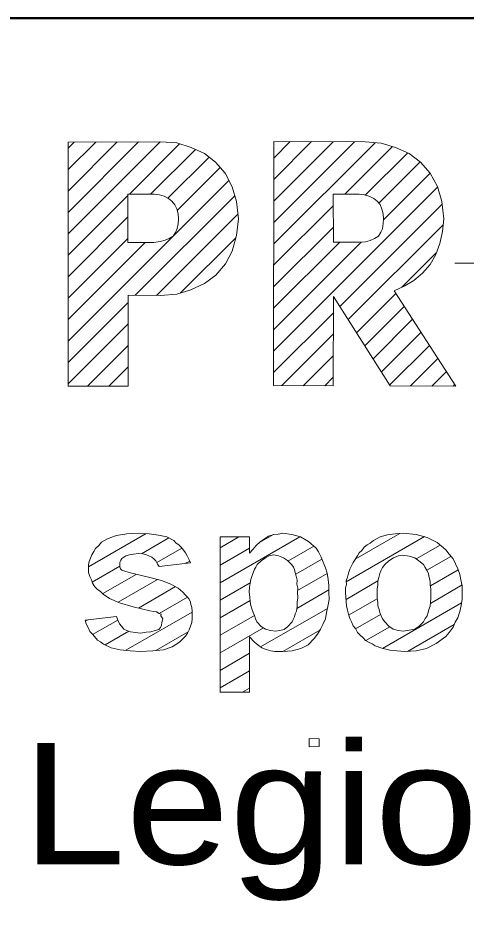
# Model space of a CAD drawing. Extents: x -670514 to -669423, y -1130798 to -1130123.
# Drawn here: x -670357.97 to -670355.02, y -1130249.6 to -1130243.68 of the extents above; entities that cross this region are included whole.
import ezdxf
from ezdxf.enums import TextEntityAlignment as Align

# ---------------------------------------------------------------- set-up
doc = ezdxf.new("R2010")
doc.units = 0
doc.header["$LTSCALE"] = 0.24
doc.layers.add('61', color=7, linetype='Continuous', lineweight=13)

msp = doc.modelspace()

# ---------------------------------------------------------------- linework, layer by layer
at = {"layer": '61'}
for p, q in [((-670357.64, -1130244.826), (-670357.317, -1130244.502)), ((-670357.64, -1130244.967), (-670357.175, -1130244.502)), ((-670357.64, -1130245.108), (-670357.034, -1130244.502)), ((-670357.64, -1130244.543), (-670357.6, -1130244.503)), ((-670357.64, -1130244.684), (-670357.458, -1130244.503)), ((-670357.236, -1130244.846), (-670356.905, -1130244.515)), ((-670356.284, -1130244.609), (-670356.175, -1130244.5)), ((-670356.284, -1130244.75), (-670356.034, -1130244.5)), ((-670356.284, -1130244.892), (-670355.893, -1130244.501)), ((-670356.284, -1130245.033), (-670355.752, -1130244.501)), ((-670356.284, -1130245.175), (-670355.616, -1130244.507)), ((-670355.815, -1130244.847), (-670355.5, -1130244.532)), ((-670357.096, -1130244.847), (-670356.8, -1130244.552)), ((-670355.68, -1130244.853), (-670355.4, -1130244.574)), ((-670356.982, -1130244.874), (-670356.71, -1130244.602)), ((-670355.59, -1130244.905), (-670355.318, -1130244.633)), ((-670356.92, -1130244.955), (-670356.637, -1130244.671)), ((-670355.56, -1130245.016), (-670355.253, -1130244.709)), ((-670357.64, -1130245.816), (-670356.58, -1130244.756)), ((-670356.285, -1130245.882), (-670355.203, -1130244.8)), ((-670357.64, -1130245.25), (-670357.246, -1130244.856)), ((-670357.197, -1130245.514), (-670356.541, -1130244.858)), ((-670356.285, -1130245.316), (-670355.892, -1130244.924)), ((-670355.849, -1130245.588), (-670355.173, -1130244.912)), ((-670357.64, -1130245.391), (-670357.246, -1130244.997)), ((-670357.057, -1130245.516), (-670356.52, -1130244.978)), ((-670356.285, -1130245.458), (-670355.89, -1130245.064)), ((-670355.794, -1130245.674), (-670355.167, -1130245.048)), ((-670357.64, -1130245.533), (-670357.246, -1130245.139)), ((-670357.64, -1130245.674), (-670357.131, -1130245.165)), ((-670356.899, -1130245.498), (-670356.534, -1130245.134)), ((-670356.285, -1130245.741), (-670355.707, -1130245.163)), ((-670356.285, -1130245.599), (-670355.849, -1130245.164)), ((-670355.439, -1130245.461), (-670355.212, -1130245.234)), ((-670355.09, -1130245.302), (-670354.393, -1130245.302)), ((-670355.739, -1130245.761), (-670355.479, -1130245.501)), ((-670357.64, -1130245.957), (-670357.244, -1130245.561)), ((-670355.684, -1130245.848), (-670355.423, -1130245.587)), ((-670356.285, -1130246.024), (-670355.89, -1130245.629)), ((-670357.64, -1130246.098), (-670357.244, -1130245.703)), ((-670355.629, -1130245.934), (-670355.368, -1130245.672)), ((-670356.23, -1130246.11), (-670355.891, -1130245.771)), ((-670355.575, -1130246.021), (-670355.312, -1130245.758)), ((-670357.513, -1130246.113), (-670357.245, -1130245.844)), ((-670355.52, -1130246.107), (-670355.256, -1130245.844)), ((-670356.089, -1130246.111), (-670355.891, -1130245.913)), ((-670355.383, -1130246.112), (-670355.201, -1130245.93)), ((-670357.372, -1130246.113), (-670357.245, -1130245.986)), ((-670355.242, -1130246.113), (-670355.145, -1130246.016)), ((-670355.948, -1130246.112), (-670355.892, -1130246.055)), ((-670355.101, -1130246.113), (-670355.09, -1130246.101)), ((-670357.505, -1130247.305), (-670357.126, -1130247.086)), ((-670357.157, -1130247.219), (-670356.975, -1130247.114)), ((-670356.638, -1130247.41), (-670356.112, -1130247.107)), ((-670356.638, -1130247.18), (-670356.514, -1130247.108)), ((-670356.378, -1130247.145), (-670356.286, -1130247.092)), ((-670355.806, -1130247.404), (-670355.29, -1130247.106)), ((-670355.746, -1130247.254), (-670355.453, -1130247.085)), ((-670357.056, -1130247.277), (-670356.891, -1130247.181)), ((-670356.638, -1130247.295), (-670356.443, -1130247.183)), ((-670356.19, -1130247.267), (-670356.019, -1130247.169)), ((-670355.344, -1130247.253), (-670355.186, -1130247.162)), ((-670356.139, -1130247.353), (-670355.966, -1130247.254)), ((-670355.274, -1130247.328), (-670355.115, -1130247.236)), ((-670357.482, -1130247.407), (-670357.299, -1130247.301)), ((-670356.865, -1130247.282), (-670356.838, -1130247.267)), ((-670357.412, -1130247.482), (-670357.191, -1130247.355)), ((-670356.127, -1130247.462), (-670355.931, -1130247.349)), ((-670355.251, -1130247.43), (-670355.067, -1130247.324)), ((-670357.31, -1130247.539), (-670357.051, -1130247.389)), ((-670357.176, -1130247.577), (-670356.933, -1130247.436)), ((-670356.638, -1130247.526), (-670356.439, -1130247.411)), ((-670355.807, -1130247.52), (-670355.597, -1130247.398)), ((-670355.251, -1130247.546), (-670355.042, -1130247.425)), ((-670356.132, -1130247.58), (-670355.921, -1130247.458)), ((-670357.039, -1130247.613), (-670356.852, -1130247.505)), ((-670356.638, -1130247.641), (-670356.44, -1130247.527)), ((-670355.79, -1130247.625), (-670355.601, -1130247.517)), ((-670355.566, -1130247.843), (-670355.045, -1130247.542)), ((-670357.259, -1130247.856), (-670356.822, -1130247.604)), ((-670356.371, -1130247.834), (-670355.929, -1130247.579)), ((-670357.526, -1130247.664), (-670357.511, -1130247.655)), ((-670357.479, -1130247.752), (-670357.313, -1130247.656)), ((-670356.638, -1130247.757), (-670356.411, -1130247.626)), ((-670355.744, -1130247.715), (-670355.579, -1130247.62)), ((-670357.396, -1130247.82), (-670357.24, -1130247.729)), ((-670357.061, -1130247.857), (-670356.849, -1130247.735)), ((-670356.638, -1130247.872), (-670356.352, -1130247.707)), ((-670356.223, -1130247.864), (-670355.98, -1130247.723)), ((-670355.677, -1130247.791), (-670355.519, -1130247.7)), ((-670355.401, -1130247.863), (-670355.094, -1130247.686)), ((-670356.638, -1130247.988), (-670356.443, -1130247.875)), ((-670356.638, -1130248.103), (-670356.443, -1130247.991)), ((-670356.489, -1130248.133), (-670356.443, -1130248.106))]:
    msp.add_line(p, q, dxfattribs=at)
at = {"layer": '61', "lineweight": 53}
msp.add_lwpolyline([(-670399.245, -1130263.7), (-670339.248, -1130263.681), (-670339.249, -1130243.684), (-670399.248, -1130243.696)], close=True, dxfattribs=at)
at = {"layer": '61'}
for points in [[(-670357.029, -1130244.502), (-670357.64, -1130244.503), (-670357.64, -1130246.113), (-670357.245, -1130246.113), (-670357.244, -1130245.514), (-670357.03, -1130245.516), (-670356.923, -1130245.506), (-670356.83, -1130245.477), (-670356.741, -1130245.436), (-670356.667, -1130245.38), (-670356.603, -1130245.306), (-670356.559, -1130245.222), (-670356.53, -1130245.12), (-670356.516, -1130245.009), (-670356.529, -1130244.895), (-670356.559, -1130244.798), (-670356.604, -1130244.708), (-670356.669, -1130244.635), (-670356.74, -1130244.578), (-670356.829, -1130244.539), (-670356.924, -1130244.509)], [(-670355.681, -1130244.501), (-670356.284, -1130244.5), (-670356.285, -1130246.11), (-670355.892, -1130246.112), (-670355.89, -1130245.522), (-670355.517, -1130246.112), (-670355.082, -1130246.113), (-670355.489, -1130245.485), (-670355.42, -1130245.452), (-670355.359, -1130245.416), (-670355.303, -1130245.367), (-670355.252, -1130245.31), (-670355.216, -1130245.245), (-670355.189, -1130245.172), (-670355.172, -1130245.094), (-670355.163, -1130245.009), (-670355.175, -1130244.895), (-670355.204, -1130244.796), (-670355.253, -1130244.708), (-670355.315, -1130244.635), (-670355.391, -1130244.578), (-670355.48, -1130244.538), (-670355.575, -1130244.51)], [(-670357.246, -1130245.165), (-670357.246, -1130244.846), (-670357.073, -1130244.847), (-670357.037, -1130244.851), (-670357.006, -1130244.86), (-670356.979, -1130244.876), (-670356.956, -1130244.893), (-670356.936, -1130244.917), (-670356.923, -1130244.944), (-670356.915, -1130244.977), (-670356.912, -1130245.01), (-670356.914, -1130245.043), (-670356.92, -1130245.074), (-670356.931, -1130245.099), (-670356.948, -1130245.123), (-670356.973, -1130245.14), (-670357.001, -1130245.151), (-670357.034, -1130245.16), (-670357.074, -1130245.165)], [(-670355.562, -1130244.977), (-670355.559, -1130245.009), (-670355.562, -1130245.041), (-670355.567, -1130245.075), (-670355.578, -1130245.098), (-670355.594, -1130245.123), (-670355.62, -1130245.14), (-670355.647, -1130245.152), (-670355.679, -1130245.161), (-670355.721, -1130245.164), (-670355.889, -1130245.164), (-670355.893, -1130244.847), (-670355.72, -1130244.847), (-670355.685, -1130244.852), (-670355.651, -1130244.861), (-670355.623, -1130244.875), (-670355.602, -1130244.892), (-670355.581, -1130244.915), (-670355.57, -1130244.945)], [(-670356.051, -1130248.438), (-670355.984, -1130248.439), (-670355.985, -1130248.49), (-670356.051, -1130248.493)]]:
    msp.add_lwpolyline(points, close=True, dxfattribs=at)
for points in [[(-670357.528, -1130247.657), (-670357.32, -1130247.632), (-670357.313, -1130247.658), (-670357.301, -1130247.682), (-670357.288, -1130247.697), (-670357.272, -1130247.717), (-670357.253, -1130247.725), (-670357.228, -1130247.733), (-670357.196, -1130247.739), (-670357.162, -1130247.742), (-670357.126, -1130247.737), (-670357.094, -1130247.735), (-670357.065, -1130247.726), (-670357.041, -1130247.718), (-670357.031, -1130247.706), (-670357.025, -1130247.691), (-670357.021, -1130247.673), (-670357.017, -1130247.656), (-670357.016, -1130247.648), (-670357.02, -1130247.641), (-670357.028, -1130247.628), (-670357.027, -1130247.618), (-670357.04, -1130247.613), (-670357.058, -1130247.603), (-670357.076, -1130247.599), (-670357.102, -1130247.596), (-670357.212, -1130247.568), (-670357.302, -1130247.542), (-670357.367, -1130247.515), (-670357.408, -1130247.486), (-670357.427, -1130247.469), (-670357.449, -1130247.452), (-670357.465, -1130247.437), (-670357.48, -1130247.413), (-670357.487, -1130247.392), (-670357.497, -1130247.368), (-670357.505, -1130247.342), (-670357.505, -1130247.316), (-670357.505, -1130247.291), (-670357.502, -1130247.269), (-670357.493, -1130247.247), (-670357.484, -1130247.226), (-670357.471, -1130247.204), (-670357.459, -1130247.185), (-670357.438, -1130247.165), (-670357.419, -1130247.143), (-670357.376, -1130247.119), (-670357.321, -1130247.098), (-670357.252, -1130247.087), (-670357.174, -1130247.083), (-670357.106, -1130247.088), (-670357.043, -1130247.096), (-670356.988, -1130247.107), (-670356.943, -1130247.132), (-670356.927, -1130247.149), (-670356.911, -1130247.161), (-670356.895, -1130247.176), (-670356.877, -1130247.198), (-670356.866, -1130247.213), (-670356.855, -1130247.233), (-670356.841, -1130247.259), (-670356.834, -1130247.278), (-670357.04, -1130247.303), (-670357.05, -1130247.288), (-670357.061, -1130247.266), (-670357.073, -1130247.254), (-670357.089, -1130247.242), (-670357.104, -1130247.234), (-670357.123, -1130247.227), (-670357.148, -1130247.22), (-670357.175, -1130247.218), (-670357.208, -1130247.222), (-670357.236, -1130247.225), (-670357.26, -1130247.233), (-670357.273, -1130247.242), (-670357.285, -1130247.25), (-670357.293, -1130247.262), (-670357.297, -1130247.27), (-670357.298, -1130247.278), (-670357.298, -1130247.294), (-670357.299, -1130247.306), (-670357.294, -1130247.319), (-670357.285, -1130247.327), (-670357.26, -1130247.337), (-670357.22, -1130247.347), (-670357.166, -1130247.361), (-670357.102, -1130247.376), (-670357.025, -1130247.396), (-670356.963, -1130247.42), (-670356.915, -1130247.446), (-670356.883, -1130247.473), (-670356.866, -1130247.491), (-670356.854, -1130247.502), (-670356.841, -1130247.519), (-670356.833, -1130247.539), (-670356.831, -1130247.554), (-670356.825, -1130247.573), (-670356.822, -1130247.598), (-670356.822, -1130247.618), (-670356.821, -1130247.648), (-670356.825, -1130247.673)], [(-670357.528, -1130247.657), (-670357.32, -1130247.632), (-670357.313, -1130247.658), (-670357.301, -1130247.682), (-670357.288, -1130247.697), (-670357.272, -1130247.717), (-670357.253, -1130247.725), (-670357.228, -1130247.733), (-670357.196, -1130247.739), (-670357.162, -1130247.742), (-670357.126, -1130247.737), (-670357.094, -1130247.735), (-670357.065, -1130247.726), (-670357.041, -1130247.718), (-670357.031, -1130247.706), (-670357.025, -1130247.691), (-670357.021, -1130247.673), (-670357.017, -1130247.656), (-670357.016, -1130247.648), (-670357.02, -1130247.641), (-670357.028, -1130247.628), (-670357.027, -1130247.618), (-670357.04, -1130247.613), (-670357.058, -1130247.603), (-670357.076, -1130247.599), (-670357.102, -1130247.596), (-670357.212, -1130247.568), (-670357.302, -1130247.542), (-670357.367, -1130247.515), (-670357.408, -1130247.486), (-670357.427, -1130247.469), (-670357.449, -1130247.452), (-670357.465, -1130247.437), (-670357.48, -1130247.413), (-670357.487, -1130247.392), (-670357.497, -1130247.368), (-670357.505, -1130247.342), (-670357.505, -1130247.316), (-670357.505, -1130247.291), (-670357.502, -1130247.269), (-670357.493, -1130247.247), (-670357.484, -1130247.226), (-670357.471, -1130247.204), (-670357.459, -1130247.185), (-670357.438, -1130247.165), (-670357.419, -1130247.143), (-670357.376, -1130247.119), (-670357.321, -1130247.098), (-670357.252, -1130247.087), (-670357.174, -1130247.083), (-670357.106, -1130247.088), (-670357.043, -1130247.096), (-670356.988, -1130247.107), (-670356.943, -1130247.132), (-670356.927, -1130247.149), (-670356.911, -1130247.161), (-670356.895, -1130247.176), (-670356.877, -1130247.198), (-670356.866, -1130247.213), (-670356.855, -1130247.233), (-670356.841, -1130247.259), (-670356.834, -1130247.278), (-670357.04, -1130247.303), (-670357.05, -1130247.288), (-670357.061, -1130247.266), (-670357.073, -1130247.254), (-670357.089, -1130247.242), (-670357.104, -1130247.234), (-670357.123, -1130247.227), (-670357.148, -1130247.22), (-670357.175, -1130247.218), (-670357.208, -1130247.222), (-670357.236, -1130247.225), (-670357.26, -1130247.233), (-670357.273, -1130247.242), (-670357.285, -1130247.25), (-670357.293, -1130247.262), (-670357.297, -1130247.27), (-670357.298, -1130247.278), (-670357.298, -1130247.294), (-670357.299, -1130247.306), (-670357.294, -1130247.319), (-670357.285, -1130247.327), (-670357.26, -1130247.337), (-670357.22, -1130247.347), (-670357.166, -1130247.361), (-670357.102, -1130247.376), (-670357.025, -1130247.396), (-670356.963, -1130247.42), (-670356.915, -1130247.446), (-670356.883, -1130247.473), (-670356.866, -1130247.491), (-670356.854, -1130247.502), (-670356.841, -1130247.519), (-670356.833, -1130247.539), (-670356.831, -1130247.554), (-670356.825, -1130247.573), (-670356.822, -1130247.598), (-670356.822, -1130247.618), (-670356.821, -1130247.648), (-670356.825, -1130247.673)], [(-670355.957, -1130247.274), (-670355.943, -1130247.311), (-670355.931, -1130247.347), (-670355.926, -1130247.388), (-670355.92, -1130247.429), (-670355.921, -1130247.473), (-670355.918, -1130247.521), (-670355.927, -1130247.567), (-670355.935, -1130247.607), (-670355.943, -1130247.648), (-670355.96, -1130247.686), (-670355.976, -1130247.717), (-670355.996, -1130247.75), (-670356.017, -1130247.777), (-670356.057, -1130247.819), (-670356.105, -1130247.843), (-670356.163, -1130247.859), (-670356.223, -1130247.864), (-670356.252, -1130247.863), (-670356.276, -1130247.863), (-670356.304, -1130247.859), (-670356.334, -1130247.851), (-670356.363, -1130247.839), (-670356.387, -1130247.823), (-670356.414, -1130247.799), (-670356.443, -1130247.766), (-670356.443, -1130248.133), (-670356.638, -1130248.132), (-670356.638, -1130247.108), (-670356.444, -1130247.108), (-670356.443, -1130247.216), (-670356.422, -1130247.19), (-670356.399, -1130247.165), (-670356.374, -1130247.141), (-670356.346, -1130247.12), (-670356.318, -1130247.103), (-670356.284, -1130247.091), (-670356.254, -1130247.089), (-670356.224, -1130247.083), (-670356.164, -1130247.091)], [(-670355.806, -1130247.534), (-670355.809, -1130247.505), (-670355.811, -1130247.473), (-670355.81, -1130247.444), (-670355.805, -1130247.421), (-670355.806, -1130247.398), (-670355.797, -1130247.373), (-670355.792, -1130247.348), (-670355.783, -1130247.321), (-670355.774, -1130247.303), (-670355.761, -1130247.277), (-670355.748, -1130247.257), (-670355.731, -1130247.233), (-670355.721, -1130247.213), (-670355.702, -1130247.197), (-670355.687, -1130247.175), (-670355.667, -1130247.16), (-670355.647, -1130247.148), (-670355.625, -1130247.131), (-670355.582, -1130247.107), (-670355.533, -1130247.095), (-670355.484, -1130247.087), (-670355.43, -1130247.083), (-670355.345, -1130247.092), (-670355.272, -1130247.111), (-670355.207, -1130247.144)], [(-670356.164, -1130247.091), (-670356.107, -1130247.108), (-670356.054, -1130247.139), (-670356.005, -1130247.181), (-670355.988, -1130247.207), (-670355.972, -1130247.242), (-670355.957, -1130247.274)], [(-670355.207, -1130247.144), (-670355.15, -1130247.192), (-670355.127, -1130247.221), (-670355.1, -1130247.253), (-670355.085, -1130247.286), (-670355.069, -1130247.319), (-670355.056, -1130247.355), (-670355.051, -1130247.391), (-670355.041, -1130247.431), (-670355.041, -1130247.472), (-670355.041, -1130247.519), (-670355.048, -1130247.56), (-670355.056, -1130247.599), (-670355.07, -1130247.641), (-670355.088, -1130247.671), (-670355.101, -1130247.704), (-670355.126, -1130247.738), (-670355.15, -1130247.765), (-670355.213, -1130247.81), (-670355.276, -1130247.844), (-670355.345, -1130247.86), (-670355.42, -1130247.864), (-670355.472, -1130247.859), (-670355.519, -1130247.856), (-670355.57, -1130247.842), (-670355.614, -1130247.826), (-670355.634, -1130247.814), (-670355.66, -1130247.803), (-670355.678, -1130247.791), (-670355.694, -1130247.773), (-670355.716, -1130247.753), (-670355.732, -1130247.738), (-670355.745, -1130247.713), (-670355.76, -1130247.694), (-670355.772, -1130247.668), (-670355.783, -1130247.645), (-670355.792, -1130247.618), (-670355.797, -1130247.592), (-670355.805, -1130247.562), (-670355.806, -1130247.534)], [(-670356.126, -1130247.446), (-670356.131, -1130247.42), (-670356.13, -1130247.393), (-670356.135, -1130247.367), (-670356.142, -1130247.344), (-670356.146, -1130247.323), (-670356.154, -1130247.308), (-670356.164, -1130247.291), (-670356.193, -1130247.264), (-670356.22, -1130247.245), (-670356.252, -1130247.233), (-670356.284, -1130247.227), (-670356.314, -1130247.233), (-670356.338, -1130247.245), (-670356.366, -1130247.266), (-670356.394, -1130247.29), (-670356.403, -1130247.307), (-670356.411, -1130247.321), (-670356.42, -1130247.345), (-670356.427, -1130247.363), (-670356.436, -1130247.388), (-670356.439, -1130247.412), (-670356.443, -1130247.44), (-670356.445, -1130247.473), (-670356.442, -1130247.506), (-670356.439, -1130247.536), (-670356.436, -1130247.56), (-670356.428, -1130247.583), (-670356.42, -1130247.607), (-670356.411, -1130247.627), (-670356.405, -1130247.649), (-670356.395, -1130247.668), (-670356.366, -1130247.698), (-670356.339, -1130247.716), (-670356.305, -1130247.726), (-670356.273, -1130247.729), (-670356.243, -1130247.726), (-670356.216, -1130247.718), (-670356.191, -1130247.698), (-670356.163, -1130247.669)], [(-670355.297, -1130247.29), (-670355.326, -1130247.266), (-670355.354, -1130247.245), (-670355.391, -1130247.234), (-670355.432, -1130247.229), (-670355.464, -1130247.232), (-670355.495, -1130247.246), (-670355.524, -1130247.265), (-670355.552, -1130247.289), (-670355.567, -1130247.31), (-670355.578, -1130247.331), (-670355.585, -1130247.35), (-670355.59, -1130247.376), (-670355.597, -1130247.4), (-670355.597, -1130247.424), (-670355.601, -1130247.453), (-670355.601, -1130247.486), (-670355.602, -1130247.514), (-670355.597, -1130247.538), (-670355.597, -1130247.562), (-670355.589, -1130247.586), (-670355.585, -1130247.606), (-670355.576, -1130247.628), (-670355.566, -1130247.648), (-670355.552, -1130247.668), (-670355.525, -1130247.696), (-670355.496, -1130247.717), (-670355.463, -1130247.725), (-670355.43, -1130247.729), (-670355.39, -1130247.724), (-670355.353, -1130247.717), (-670355.325, -1130247.697), (-670355.296, -1130247.668), (-670355.286, -1130247.647), (-670355.272, -1130247.628), (-670355.265, -1130247.607), (-670355.261, -1130247.587), (-670355.252, -1130247.564), (-670355.251, -1130247.539), (-670355.248, -1130247.513)], [(-670355.248, -1130247.513), (-670355.248, -1130247.487), (-670355.247, -1130247.453), (-670355.252, -1130247.424), (-670355.252, -1130247.4), (-670355.26, -1130247.375), (-670355.263, -1130247.351), (-670355.272, -1130247.331), (-670355.285, -1130247.31), (-670355.297, -1130247.29)], [(-670356.163, -1130247.669), (-670356.156, -1130247.652), (-670356.146, -1130247.636), (-670356.142, -1130247.615), (-670356.134, -1130247.597), (-670356.13, -1130247.567), (-670356.129, -1130247.538), (-670356.126, -1130247.51), (-670356.127, -1130247.473), (-670356.126, -1130247.446)], [(-670356.825, -1130247.673), (-670356.834, -1130247.696), (-670356.842, -1130247.721), (-670356.853, -1130247.742), (-670356.865, -1130247.763), (-670356.886, -1130247.782), (-670356.906, -1130247.802), (-670356.953, -1130247.832), (-670357.012, -1130247.852), (-670357.081, -1130247.859), (-670357.162, -1130247.864), (-670357.231, -1130247.859), (-670357.297, -1130247.852), (-670357.357, -1130247.839), (-670357.406, -1130247.815), (-670357.427, -1130247.799), (-670357.447, -1130247.788), (-670357.467, -1130247.765), (-670357.48, -1130247.75), (-670357.497, -1130247.731), (-670357.509, -1130247.705), (-670357.522, -1130247.681), (-670357.528, -1130247.657)], [(-670356.825, -1130247.673), (-670356.834, -1130247.696), (-670356.842, -1130247.721), (-670356.853, -1130247.742), (-670356.865, -1130247.763), (-670356.886, -1130247.782), (-670356.906, -1130247.802), (-670356.953, -1130247.832), (-670357.012, -1130247.852), (-670357.081, -1130247.859), (-670357.162, -1130247.864), (-670357.231, -1130247.859), (-670357.297, -1130247.852), (-670357.357, -1130247.839), (-670357.406, -1130247.815), (-670357.427, -1130247.799), (-670357.447, -1130247.788), (-670357.467, -1130247.765), (-670357.48, -1130247.75), (-670357.497, -1130247.731), (-670357.509, -1130247.705), (-670357.522, -1130247.681), (-670357.528, -1130247.657)]]:
    msp.add_lwpolyline(points, dxfattribs=at)

# ---------------------------------------------------------------- texts
at = {"layer": '61', "width": 1.15}
msp.add_text('Legionaru ', height=0.8, rotation=0.013, dxfattribs=at).set_placement((-670355.0376, -1130249.2673), align=Align.CENTER)

doc.saveas('drawing.dxf')
